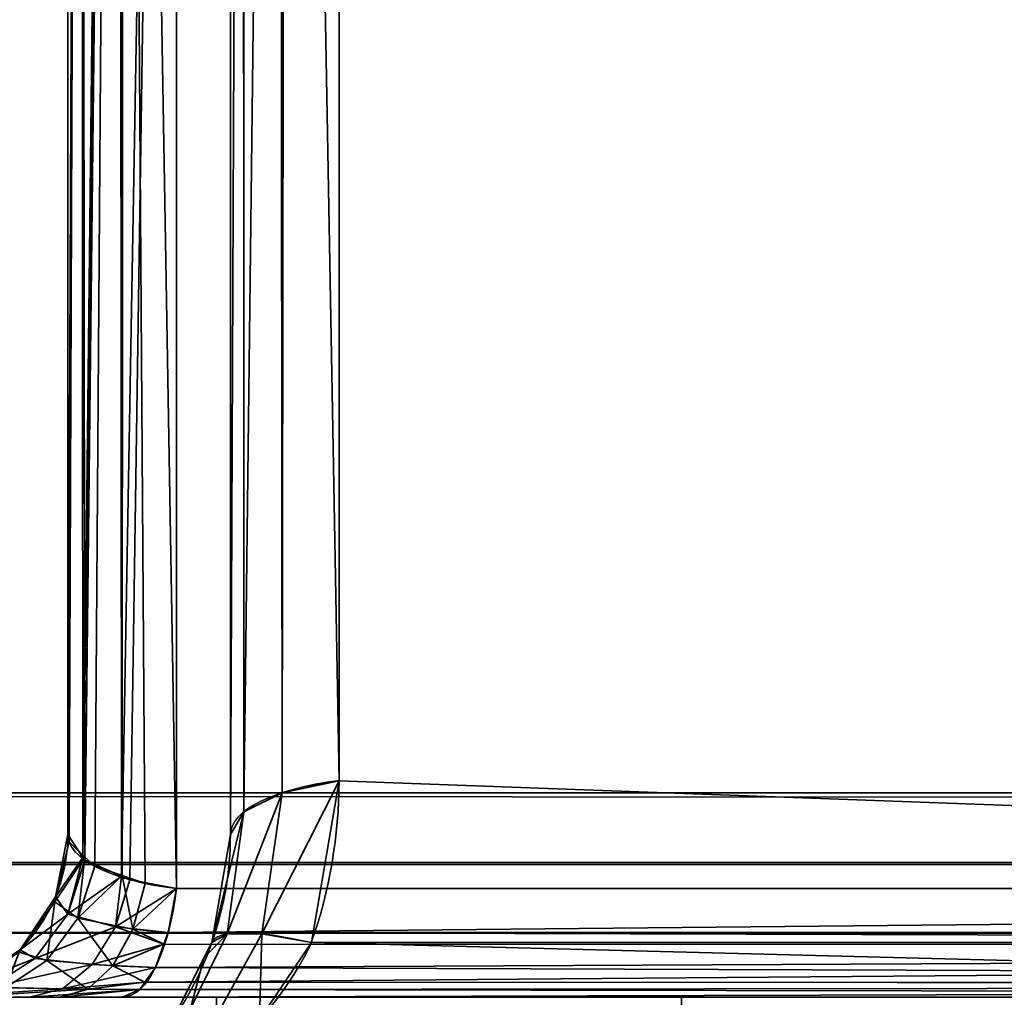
# Model space of a CAD drawing. Header units: millimetres. Extents: x -603 to 3703, y -115 to 193.
# Tile 375 of 656: x 998.15 to 1002.39, y -30.8 to -26.59. Entities that reach past the tile are written whole.
import ezdxf

# ---------------------------------------------------------------- set-up
doc = ezdxf.new("R2010")
doc.units = ezdxf.units.MM
doc.layers.add('152', color=7, linetype='Continuous', true_color=0xffffff)

# ---------------------------------------------------------------- blocks, each defined once
blk = doc.blocks.new('UG_SURFACE_051')
at = {"layer": '152', "color": 252, "linetype": 'Continuous', "lineweight": 35}
for points in [[(1008.8675, -6.8266, 1162.3571), (998.8266, -16.8675, 1162.3571), (998.8266, -30.3324, 1167.4194), (1018.2525, -30.3324, 1174.7231)], [(1018.2525, -30.3324, 1001.7768), (998.8266, -30.3324, 1009.0805), (998.8266, -16.8675, 1014.143), (1008.8675, -6.8266, 1014.143)], [(1018.4848, -30.5648, 1174.105), (999.5266, -29.8676, 1166.7151), (999.5266, -17.1575, 1161.9364), (1009.1574, -7.5266, 1161.9364)], [(998.8266, -16.8675, 1162.3571), (998.5995, -16.9158, 1162.2286), (998.5902, -30.278, 1167.2341)], [(998.5902, -30.278, 1167.2341), (998.6266, -30.2937, 1167.2877), (998.8266, -16.8675, 1162.3571)], [(998.5995, -16.9158, 1014.2715), (998.8266, -16.8675, 1014.143), (998.8266, -30.3324, 1009.0805)], [(998.6266, -30.2937, 1167.2877), (998.8266, -30.3324, 1167.4194), (998.8266, -16.8675, 1162.3571)], [(998.5697, -16.9258, 1162.2021), (998.4172, -17.0015, 1162.0007), (998.4244, -30.1977, 1166.9601)], [(998.4333, -30.1962, 1009.545), (998.4172, -17.0015, 1014.4994), (998.5697, -16.9258, 1014.2978)], [(998.5822, -16.9195, 1162.2188), (998.5697, -16.9258, 1162.2021), (998.4244, -30.1977, 1166.9601)], [(998.4244, -30.1977, 1166.9601), (998.4324, -30.2098, 1167.0015), (998.5822, -16.9195, 1162.2188)], [(998.4324, -30.2098, 1167.0015), (998.5902, -30.278, 1167.2341), (998.5822, -16.9195, 1162.2188)], [(998.5697, -16.9258, 1014.2978), (998.475, -30.2358, 1009.41), (998.4333, -30.1962, 1009.545)], [(998.5697, -16.9258, 1014.2978), (998.5937, -30.2762, 1009.2721), (998.475, -30.2358, 1009.41)], [(998.5697, -16.9258, 1014.2978), (998.5822, -16.9195, 1014.2813), (998.5937, -30.2762, 1009.2721)], [(998.5995, -16.9158, 1162.2286), (998.5822, -16.9195, 1162.2188), (998.5902, -30.278, 1167.2341)], [(998.5937, -30.2762, 1009.2721), (998.5822, -16.9195, 1014.2813), (998.5995, -16.9158, 1014.2715)], [(998.5995, -16.9158, 1014.2715), (998.6927, -30.3099, 1009.1571), (998.5937, -30.2762, 1009.2721)], [(998.5995, -16.9158, 1014.2715), (998.8266, -30.3324, 1009.0805), (998.6927, -30.3099, 1009.1571)], [(998.4172, -17.0015, 1162.0007), (998.4142, -17.0066, 1161.9871), (998.359, -30.1, 1166.6267)], [(998.359, -30.1, 1166.6267), (998.4244, -30.1977, 1166.9601), (998.4172, -17.0015, 1162.0007)], [(998.4142, -17.0066, 1161.9871), (998.359, -17.0999, 1161.739), (998.359, -30.1, 1166.6267)], [(998.4142, -17.0066, 1014.5129), (998.3645, -30.1308, 1009.7681), (998.359, -30.1, 1009.8733)], [(998.359, -30.1, 1009.8733), (998.359, -17.0999, 1014.761), (998.4142, -17.0066, 1014.5129)], [(998.4142, -17.0066, 1014.5129), (998.4333, -30.1962, 1009.545), (998.3645, -30.1308, 1009.7681)], [(998.4142, -17.0066, 1014.5129), (998.4172, -17.0015, 1014.4994), (998.4333, -30.1962, 1009.545)], [(998.359, -30.1, 1009.8733), (998.359, -30.1, 1166.6267), (998.359, -17.0999, 1161.739), (998.359, -17.0999, 1014.761)], [(999.2822, -29.9196, 1009.9231), (999.5266, -29.8676, 1009.7848), (999.5266, -17.1575, 1014.5636), (999.2995, -17.2058, 1014.6921)], [(999.2995, -17.2058, 1161.8079), (999.5266, -17.1575, 1161.9364), (999.5266, -29.8676, 1166.7151)], [(999.5266, -17.1575, 1014.5636), (999.5266, -29.8676, 1009.7848), (1018.4848, -30.5648, 1002.3949), (1022.5648, -26.4849, 1002.3949)], [(999.1172, -30.0016, 1010.1413), (999.2822, -29.9196, 1009.9231), (999.2822, -17.2095, 1014.7018), (999.2697, -17.2157, 1014.7185)], [(999.2697, -17.2157, 1014.7185), (999.1172, -17.2915, 1014.92), (999.1172, -30.0016, 1010.1413)], [(999.2822, -29.9196, 1166.5769), (999.1172, -30.0016, 1166.3587), (999.1172, -17.2915, 1161.5801), (999.2697, -17.2157, 1161.7815)], [(999.2697, -17.2157, 1161.7815), (999.2822, -17.2095, 1161.7981), (999.2822, -29.9196, 1166.5769)], [(999.2995, -17.2058, 1014.6921), (999.2822, -17.2095, 1014.7018), (999.2822, -29.9196, 1009.9231)], [(999.5266, -29.8676, 1166.7151), (999.2822, -29.9196, 1166.5769), (999.2822, -17.2095, 1161.7981), (999.2995, -17.2058, 1161.8079)], [(999.059, -30.1, 1010.4029), (999.1172, -30.0016, 1010.1413), (999.1172, -17.2915, 1014.92), (999.1142, -17.2966, 1014.9336)], [(999.1142, -17.2966, 1014.9336), (999.059, -17.3898, 1015.1817), (999.059, -30.1, 1010.4029)], [(999.1172, -30.0016, 1166.3587), (999.059, -30.1, 1166.097), (999.059, -17.3898, 1161.3184), (999.1142, -17.2966, 1161.5665)], [(999.1142, -17.2966, 1161.5665), (999.1172, -17.2915, 1161.5801), (999.1172, -30.0016, 1166.3587)], [(999.059, -17.3898, 1161.3184), (999.059, -30.1, 1166.097), (999.059, -30.1, 1010.4029), (999.059, -17.3898, 1015.1817)], [(999.5266, -29.8676, 1166.7151), (999.4075, -30.5648, 1166.9325), (999.195, -30.5266, 1166.7823)], [(999.195, -30.5266, 1166.7823), (999.2822, -29.9196, 1166.5769), (999.5266, -29.8676, 1166.7151)], [(999.5266, -29.8676, 1009.7848), (999.2822, -29.9196, 1009.9231), (999.195, -30.5266, 1009.7177)], [(999.195, -30.5266, 1009.7177), (999.4075, -30.5648, 1009.5675), (999.5266, -29.8676, 1009.7848)], [(1018.4848, -30.5648, 1174.105), (999.4075, -30.5648, 1166.9325), (999.5266, -29.8676, 1166.7151)], [(999.5266, -29.8676, 1009.7848), (999.4075, -30.5648, 1009.5675), (1018.4848, -30.5648, 1002.3949)], [(999.2822, -29.9196, 1166.5769), (999.195, -30.5266, 1166.7823), (999.0454, -30.5266, 1166.5661)], [(999.0454, -30.5266, 1166.5661), (999.1172, -30.0016, 1166.3587), (999.2822, -29.9196, 1166.5769)], [(999.2822, -29.9196, 1009.9231), (999.1172, -30.0016, 1010.1413), (999.0454, -30.5266, 1009.9338)], [(999.0454, -30.5266, 1009.9338), (999.195, -30.5266, 1009.7177), (999.2822, -29.9196, 1009.9231)], [(999.1172, -30.0016, 1166.3587), (999.0454, -30.5266, 1166.5661), (998.9796, -30.5648, 1166.3144)], [(998.9796, -30.5648, 1166.3144), (999.059, -30.1, 1166.097), (999.1172, -30.0016, 1166.3587)], [(999.1172, -30.0016, 1010.1413), (999.059, -30.1, 1010.4029), (998.9796, -30.5648, 1010.1856)], [(998.9796, -30.5648, 1010.1856), (999.0454, -30.5266, 1009.9338), (999.1172, -30.0016, 1010.1413)], [(998.4244, -30.1977, 1166.9601), (998.359, -30.1, 1166.6267), (998.3057, -30.3679, 1166.6267)], [(998.3057, -30.3679, 1009.8733), (998.3057, -30.3679, 1166.6267), (998.359, -30.1, 1166.6267), (998.359, -30.1, 1009.8733)], [(998.3057, -30.3679, 1009.8733), (998.359, -30.1, 1009.8733), (998.3645, -30.1308, 1009.7681)], [(998.9796, -30.5648, 1010.1856), (999.059, -30.1, 1166.097), (998.9796, -30.5648, 1166.3144)], [(998.9796, -30.5648, 1010.1856), (999.059, -30.1, 1010.4029), (999.059, -30.1, 1166.097)], [(998.3031, -30.3891, 1009.7609), (998.3645, -30.1308, 1009.7681), (998.4333, -30.1962, 1009.545)], [(998.3645, -30.1308, 1009.7681), (998.3031, -30.3891, 1009.7609), (998.3057, -30.3679, 1009.8733)], [(998.4018, -30.4594, 1009.3647), (998.3031, -30.3891, 1009.7609), (998.4333, -30.1962, 1009.545)], [(998.3057, -30.3679, 1166.6267), (998.3593, -30.4423, 1167.0356), (998.4244, -30.1977, 1166.9601)], [(998.3593, -30.4423, 1167.0356), (998.4324, -30.2098, 1167.0015), (998.4244, -30.1977, 1166.9601)], [(998.5902, -30.278, 1167.2341), (998.4324, -30.2098, 1167.0015), (998.3593, -30.4423, 1167.0356)], [(998.4333, -30.1962, 1009.545), (998.475, -30.2358, 1009.41), (998.4018, -30.4594, 1009.3647)], [(998.4018, -30.4594, 1009.3647), (998.475, -30.2358, 1009.41), (998.5937, -30.2762, 1009.2721)], [(998.3593, -30.4423, 1167.0356), (998.5648, -30.497, 1167.3613), (998.5902, -30.278, 1167.2341)], [(998.6387, -30.5074, 1009.0747), (998.4018, -30.4594, 1009.3647), (998.5937, -30.2762, 1009.2721)], [(998.5648, -30.497, 1167.3613), (998.6266, -30.2937, 1167.2877), (998.5902, -30.278, 1167.2341)], [(998.8266, -30.3324, 1167.4194), (998.6266, -30.2937, 1167.2877), (998.5648, -30.497, 1167.3613)], [(998.5937, -30.2762, 1009.2721), (998.6927, -30.3099, 1009.1571), (998.6387, -30.5074, 1009.0747)], [(998.5648, -30.497, 1167.3613), (998.7909, -30.5217, 1167.5146), (998.8266, -30.3324, 1167.4194)], [(998.6387, -30.5074, 1009.0747), (998.6927, -30.3099, 1009.1571), (998.8266, -30.3324, 1009.0805)], [(998.8266, -30.3324, 1009.0805), (998.7909, -30.5217, 1008.9854), (998.6387, -30.5074, 1009.0747)], [(1018.2525, -30.3324, 1174.7231), (998.8266, -30.3324, 1167.4194), (998.7909, -30.5217, 1167.5146)], [(998.7909, -30.5217, 1167.5146), (1018.2004, -30.5765, 1174.8617), (1018.2525, -30.3324, 1174.7231)], [(1018.2525, -30.3324, 1001.7768), (1018.2004, -30.5765, 1001.6383), (998.7909, -30.5217, 1008.9854)], [(998.7909, -30.5217, 1008.9854), (998.8266, -30.3324, 1009.0805), (1018.2525, -30.3324, 1001.7768)], [(998.3593, -30.4423, 1167.0356), (998.3057, -30.3679, 1166.6267), (998.1539, -30.595, 1166.6267)], [(998.1539, -30.595, 1009.8733), (998.1539, -30.595, 1166.6267), (998.3057, -30.3679, 1166.6267), (998.3057, -30.3679, 1009.8733)], [(998.1539, -30.595, 1009.8733), (998.3057, -30.3679, 1009.8733), (998.3031, -30.3891, 1009.7609)], [(998.2688, -30.6409, 1009.2825), (998.1506, -30.6058, 1009.7429), (998.3031, -30.3891, 1009.7609)], [(998.3031, -30.3891, 1009.7609), (998.1506, -30.6058, 1009.7429), (998.1539, -30.595, 1009.8733)], [(998.3031, -30.3891, 1009.7609), (998.4018, -30.4594, 1009.3647), (998.2688, -30.6409, 1009.2825)], [(998.1539, -30.595, 1166.6267), (998.2178, -30.6324, 1167.1015), (998.3593, -30.4423, 1167.0356)], [(998.5648, -30.497, 1167.3613), (998.3593, -30.4423, 1167.0356), (998.2178, -30.6324, 1167.1015)], [(998.5536, -30.6643, 1008.945), (998.2688, -30.6409, 1009.2825), (998.4018, -30.4594, 1009.3647)], [(998.4018, -30.4594, 1009.3647), (998.6387, -30.5074, 1009.0747), (998.5536, -30.6643, 1008.945)], [(998.2178, -30.6324, 1167.1015), (998.4648, -30.6593, 1167.4805), (998.5648, -30.497, 1167.3613)], [(998.5648, -30.497, 1167.3613), (998.4648, -30.6593, 1167.4805), (998.7728, -30.5714, 1167.5626)], [(998.7728, -30.5714, 1008.9375), (998.5536, -30.6643, 1008.945), (998.6387, -30.5074, 1009.0747)], [(998.7728, -30.5714, 1167.5626), (998.7909, -30.5217, 1167.5146), (998.5648, -30.497, 1167.3613)], [(998.6387, -30.5074, 1009.0747), (998.7909, -30.5217, 1008.9854), (998.7728, -30.5714, 1008.9375)], [(998.7909, -30.5217, 1167.5146), (998.7728, -30.5714, 1167.5626), (1018.2004, -30.5765, 1174.8617)], [(1018.2004, -30.5765, 1001.6383), (998.7728, -30.5714, 1008.9375), (998.7909, -30.5217, 1008.9854)], [(998.9452, -30.6322, 1166.35), (999.0454, -30.5266, 1166.5661), (998.888, -30.8485, 1166.6973)], [(999.0169, -30.8485, 1166.8835), (998.888, -30.8485, 1166.6973), (999.0454, -30.5266, 1166.5661), (999.195, -30.5266, 1166.7823)], [(998.888, -30.8485, 1009.8028), (999.0454, -30.5266, 1009.9338), (998.9452, -30.6322, 1010.15)], [(998.888, -30.8485, 1009.8028), (999.0169, -30.8485, 1009.6165), (999.195, -30.5266, 1009.7177), (999.0454, -30.5266, 1009.9338)], [(998.9452, -30.6322, 1166.35), (998.9796, -30.5648, 1166.3144), (999.0454, -30.5266, 1166.5661)], [(999.0454, -30.5266, 1009.9338), (998.9796, -30.5648, 1010.1856), (998.9452, -30.6322, 1010.15)], [(999.1848, -30.895, 1167.0284), (999.0169, -30.8485, 1166.8835), (999.195, -30.5266, 1166.7823)], [(999.195, -30.5266, 1009.7177), (999.0169, -30.8485, 1009.6165), (999.1848, -30.895, 1009.4715)], [(999.195, -30.5266, 1166.7823), (999.4075, -30.5648, 1166.9325), (999.1848, -30.895, 1167.0284)], [(999.1848, -30.895, 1009.4715), (999.4075, -30.5648, 1009.5675), (999.195, -30.5266, 1009.7177)], [(998.2178, -30.6324, 1167.1015), (998.1539, -30.595, 1166.6267), (997.9268, -30.7467, 1166.6267)], [(997.9268, -30.7467, 1009.8733), (997.9268, -30.7467, 1166.6267), (998.1539, -30.595, 1166.6267), (998.1539, -30.595, 1009.8733)], [(997.9268, -30.7467, 1009.8733), (998.1539, -30.595, 1009.8733), (998.1506, -30.6058, 1009.7429)], [(998.4648, -30.6593, 1167.4805), (998.7366, -30.6713, 1167.6589), (998.7728, -30.5714, 1167.5626)], [(998.7728, -30.5714, 1008.9375), (998.7366, -30.6713, 1008.8412), (998.5536, -30.6643, 1008.945)], [(1018.2, -30.578, 1001.6375), (998.6914, -30.7352, 1008.721), (998.7366, -30.6713, 1008.8412)], [(1018.2, -30.578, 1001.6375), (1018.1184, -30.7412, 1001.42), (998.6914, -30.7352, 1008.721)], [(1018.2, -30.578, 1174.8625), (998.7728, -30.5714, 1167.5626), (998.7366, -30.6713, 1167.6589)], [(1018.2, -30.578, 1001.6375), (998.7366, -30.6713, 1008.8412), (998.7728, -30.5714, 1008.9375)], [(1018.1184, -30.7412, 1175.0799), (1018.2, -30.578, 1174.8625), (998.7366, -30.6713, 1167.6589)], [(1018.2, -30.578, 1174.8625), (1018.2004, -30.5765, 1174.8617), (998.7728, -30.5714, 1167.5626)], [(998.7728, -30.5714, 1008.9375), (1018.2004, -30.5765, 1001.6383), (1018.2, -30.578, 1001.6375)], [(998.9796, -30.5648, 1166.3144), (998.9452, -30.6322, 1010.15), (998.9796, -30.5648, 1010.1856)], [(998.9796, -30.5648, 1166.3144), (998.9452, -30.6322, 1166.35), (998.9452, -30.6322, 1010.15)], [(1018.3806, -31.0531, 1174.3822), (999.1848, -30.895, 1167.0284), (999.4075, -30.5648, 1166.9325)], [(999.4075, -30.5648, 1009.5675), (999.1848, -30.895, 1009.4715), (1018.3806, -31.0531, 1002.1178)], [(999.4075, -30.5648, 1166.9325), (1018.4848, -30.5648, 1174.105), (1018.3806, -31.0531, 1174.3822)], [(1018.3806, -31.0531, 1002.1178), (1018.4848, -30.5648, 1002.3949), (999.4075, -30.5648, 1009.5675)], [(997.9268, -30.7467, 1166.6267), (998.0254, -30.7568, 1167.1913), (998.2178, -30.6324, 1167.1015)], [(998.4648, -30.6593, 1167.4805), (998.2178, -30.6324, 1167.1015), (998.0254, -30.7568, 1167.1913)], [(998.1506, -30.6058, 1009.7429), (998.2688, -30.6409, 1009.2825), (998.0916, -30.759, 1009.1729)], [(998.888, -30.8485, 1166.6973), (998.8114, -30.895, 1166.4891), (998.9452, -30.6322, 1166.35)], [(998.8114, -30.895, 1010.0108), (998.9452, -30.6322, 1166.35), (998.8114, -30.895, 1166.4891)], [(998.8114, -30.895, 1010.0108), (998.9452, -30.6322, 1010.15), (998.9452, -30.6322, 1166.35)], [(998.9452, -30.6322, 1010.15), (998.8114, -30.895, 1010.0108), (998.888, -30.8485, 1009.8028)], [(998.0254, -30.7568, 1167.1913), (998.3369, -30.7639, 1167.6329), (998.4648, -30.6593, 1167.4805)], [(998.446, -30.7652, 1008.781), (998.0916, -30.759, 1009.1729), (998.2688, -30.6409, 1009.2825)], [(998.2688, -30.6409, 1009.2825), (998.5536, -30.6643, 1008.945), (998.446, -30.7652, 1008.781)], [(998.7366, -30.6713, 1167.6589), (998.4648, -30.6593, 1167.4805), (998.3369, -30.7639, 1167.6329)], [(998.3369, -30.7639, 1167.6329), (998.6914, -30.7352, 1167.779), (998.7366, -30.6713, 1167.6589)], [(998.6914, -30.7352, 1008.721), (998.446, -30.7652, 1008.781), (998.5536, -30.6643, 1008.945)], [(998.5536, -30.6643, 1008.945), (998.7366, -30.6713, 1008.8412), (998.6914, -30.7352, 1008.721)], [(998.7366, -30.6713, 1167.6589), (998.6914, -30.7352, 1167.779), (1018.1184, -30.7412, 1175.0799)], [(998.3369, -30.7639, 1167.6329), (998.0254, -30.7568, 1167.1913), (997.8059, -30.8, 1167.2937)], [(997.8059, -30.8, 1167.2937), (998.1942, -30.8, 1167.8029), (998.3369, -30.7639, 1167.6329)], [(997.8909, -30.8, 1009.0487), (998.0916, -30.759, 1009.1729), (998.446, -30.7652, 1008.781)], [(998.446, -30.7652, 1008.781), (998.3264, -30.8, 1008.5987), (997.8909, -30.8, 1009.0487)], [(998.6689, -30.767, 1167.8388), (998.3369, -30.7639, 1167.6329), (998.1942, -30.8, 1167.8029)], [(998.3264, -30.8, 1008.5987), (998.446, -30.7652, 1008.781), (998.6689, -30.767, 1008.6612)], [(998.3369, -30.7639, 1167.6329), (998.6689, -30.767, 1167.8388), (998.6914, -30.7352, 1167.779)], [(998.6914, -30.7352, 1008.721), (998.6689, -30.767, 1008.6612), (998.446, -30.7652, 1008.781)], [(1018.1173, -30.7431, 1001.4175), (998.5942, -30.8, 1008.4624), (998.6689, -30.767, 1008.6612)], [(1018.1173, -30.7431, 1001.4175), (1018.0202, -30.8, 1001.1588), (998.5942, -30.8, 1008.4624)], [(1018.1173, -30.7431, 1175.0826), (998.6914, -30.7352, 1167.779), (998.6689, -30.767, 1167.8388)], [(1018.1173, -30.7431, 1001.4175), (998.6689, -30.767, 1008.6612), (998.6914, -30.7352, 1008.721)], [(1018.0202, -30.8, 1175.3412), (1018.1173, -30.7431, 1175.0826), (998.6689, -30.767, 1167.8388)], [(1018.1173, -30.7431, 1175.0826), (1018.1184, -30.7412, 1175.0799), (998.6914, -30.7352, 1167.779)], [(998.6914, -30.7352, 1008.721), (1018.1184, -30.7412, 1001.42), (1018.1173, -30.7431, 1001.4175)], [(997.6, -30.8, 1168.25), (999, -30.8, 1168.25), (998.5942, -30.8, 1168.0375)], [(997.6, -30.8, 983.25), (998.3264, -30.8, 1008.5987), (998.5942, -30.8, 1008.4624)], [(998.5942, -30.8, 1168.0375), (998.1942, -30.8, 1167.8029), (997.6, -30.8, 1168.25)], [(997.6, -30.8, 983.25), (997.8909, -30.8, 1009.0487), (998.3264, -30.8, 1008.5987)], [(998.1942, -30.8, 1167.8029), (997.8059, -30.8, 1167.2937), (997.6, -30.8, 1168.25)], [(998.5942, -30.8, 1008.4624), (1018.0202, -30.8, 1001.1588), (1018.0202, -30.8, 983.25), (997.6, -30.8, 983.25)], [(997.6, -31.5, 1168.25), (999, -31.5, 1168.25), (999, -30.8, 1168.25), (997.6, -30.8, 1168.25)], [(1018.0202, -31.5, 983.25), (997.6, -31.5, 983.25), (997.6, -30.8, 983.25), (1018.0202, -30.8, 983.25)], [(998.1942, -30.8, 1167.8029), (998.5942, -30.8, 1168.0375), (998.6689, -30.767, 1167.8388)], [(998.6689, -30.767, 1008.6612), (998.5942, -30.8, 1008.4624), (998.3264, -30.8, 1008.5987)], [(998.6689, -30.767, 1167.8388), (998.5942, -30.8, 1168.0375), (1018.0202, -30.8, 1175.3412)], [(1018.0202, -30.8, 1175.3412), (998.5942, -30.8, 1168.0375), (999, -30.8, 1168.25)], [(999, -30.8, 1168.25), (1018.0202, -30.8, 1193.2499), (1018.0202, -30.8, 1175.3412)], [(999, -30.8, 1168.25), (1001, -30.8, 1193.2499), (1018.0202, -30.8, 1193.2499)], [(999, -30.8, 1168.25), (999, -30.8, 1180.6225), (1001, -30.8, 1193.2499)], [(999, -31.5, 1180.6225), (999, -30.8, 1180.6225), (999, -30.8, 1168.25), (999, -31.5, 1168.25)], [(999, -30.8, 1180.6225), (999, -31.5, 1180.6225), (1001, -31.5, 1193.2499), (1001, -30.8, 1193.2499)], [(1018.0202, -30.8, 1193.2499), (1001, -30.8, 1193.2499), (1001, -31.5, 1193.2499), (1018.0202, -31.5, 1193.2499)]]:
    blk.add_3dface(points, dxfattribs=at)
blk = doc.blocks.new('UG_SURFACE_052')
at = {"layer": '152', "color": 252, "linetype": 'Continuous', "lineweight": 35}
for points in [[(1008.8675, -6.8266, 1652.357), (998.8266, -16.8675, 1652.357), (998.8266, -30.3324, 1657.4194), (1018.2525, -30.3324, 1664.7232)], [(1018.2525, -30.3324, 1491.7768), (998.8266, -30.3324, 1499.0805), (998.8266, -16.8675, 1504.143), (1008.8675, -6.8266, 1504.143)], [(1018.4848, -30.5648, 1664.1051), (999.5266, -29.8676, 1656.7152), (999.5266, -17.1575, 1651.9364), (1009.1574, -7.5266, 1651.9364)], [(998.8266, -16.8675, 1652.357), (998.5995, -16.9158, 1652.2285), (998.5902, -30.278, 1657.2341)], [(998.5902, -30.278, 1657.2341), (998.6266, -30.2937, 1657.2876), (998.8266, -16.8675, 1652.357)], [(998.5995, -16.9158, 1504.2715), (998.8266, -16.8675, 1504.143), (998.8266, -30.3324, 1499.0805)], [(998.6266, -30.2937, 1657.2876), (998.8266, -30.3324, 1657.4194), (998.8266, -16.8675, 1652.357)], [(998.5697, -16.9258, 1652.2021), (998.4172, -17.0015, 1652.0007), (998.4244, -30.1977, 1656.9601)], [(998.4333, -30.1962, 1499.545), (998.4172, -17.0015, 1504.4993), (998.5697, -16.9258, 1504.2979)], [(998.5822, -16.9195, 1652.2187), (998.5697, -16.9258, 1652.2021), (998.4244, -30.1977, 1656.9601)], [(998.4244, -30.1977, 1656.9601), (998.4324, -30.2098, 1657.0015), (998.5822, -16.9195, 1652.2187)], [(998.4324, -30.2098, 1657.0015), (998.5902, -30.278, 1657.2341), (998.5822, -16.9195, 1652.2187)], [(998.5697, -16.9258, 1504.2979), (998.475, -30.2358, 1499.4099), (998.4333, -30.1962, 1499.545)], [(998.5697, -16.9258, 1504.2979), (998.5937, -30.2762, 1499.2721), (998.475, -30.2358, 1499.4099)], [(998.5697, -16.9258, 1504.2979), (998.5822, -16.9195, 1504.2813), (998.5937, -30.2762, 1499.2721)], [(998.5995, -16.9158, 1652.2285), (998.5822, -16.9195, 1652.2187), (998.5902, -30.278, 1657.2341)], [(998.5937, -30.2762, 1499.2721), (998.5822, -16.9195, 1504.2813), (998.5995, -16.9158, 1504.2715)], [(998.5995, -16.9158, 1504.2715), (998.6927, -30.3099, 1499.1571), (998.5937, -30.2762, 1499.2721)], [(998.5995, -16.9158, 1504.2715), (998.8266, -30.3324, 1499.0805), (998.6927, -30.3099, 1499.1571)], [(998.4172, -17.0015, 1652.0007), (998.4142, -17.0066, 1651.9871), (998.359, -30.1, 1656.6267)], [(998.359, -30.1, 1656.6267), (998.4244, -30.1977, 1656.9601), (998.4172, -17.0015, 1652.0007)], [(998.4142, -17.0066, 1651.9871), (998.359, -17.0999, 1651.739), (998.359, -30.1, 1656.6267)], [(998.4142, -17.0066, 1504.5129), (998.3645, -30.1308, 1499.7681), (998.359, -30.1, 1499.8733)], [(998.359, -30.1, 1499.8733), (998.359, -17.0999, 1504.761), (998.4142, -17.0066, 1504.5129)], [(998.4142, -17.0066, 1504.5129), (998.4333, -30.1962, 1499.545), (998.3645, -30.1308, 1499.7681)], [(998.4142, -17.0066, 1504.5129), (998.4172, -17.0015, 1504.4993), (998.4333, -30.1962, 1499.545)], [(998.359, -30.1, 1499.8733), (998.359, -30.1, 1656.6267), (998.359, -17.0999, 1651.739), (998.359, -17.0999, 1504.761)], [(999.2822, -29.9196, 1499.9231), (999.5266, -29.8676, 1499.7848), (999.5266, -17.1575, 1504.5636), (999.2995, -17.2058, 1504.6921)], [(999.2995, -17.2058, 1651.8079), (999.5266, -17.1575, 1651.9364), (999.5266, -29.8676, 1656.7152)], [(999.5266, -17.1575, 1504.5636), (999.5266, -29.8676, 1499.7848), (1018.4848, -30.5648, 1492.3949), (1022.5648, -26.4849, 1492.3949)], [(999.1172, -30.0016, 1500.1413), (999.2822, -29.9196, 1499.9231), (999.2822, -17.2095, 1504.7019), (999.2697, -17.2157, 1504.7185)], [(999.2697, -17.2157, 1504.7185), (999.1172, -17.2915, 1504.92), (999.1172, -30.0016, 1500.1413)], [(999.2822, -29.9196, 1656.5769), (999.1172, -30.0016, 1656.3587), (999.1172, -17.2915, 1651.58), (999.2697, -17.2157, 1651.7816)], [(999.2697, -17.2157, 1651.7816), (999.2822, -17.2095, 1651.7981), (999.2822, -29.9196, 1656.5769)], [(999.2995, -17.2058, 1504.6921), (999.2822, -17.2095, 1504.7019), (999.2822, -29.9196, 1499.9231)], [(999.5266, -29.8676, 1656.7152), (999.2822, -29.9196, 1656.5769), (999.2822, -17.2095, 1651.7981), (999.2995, -17.2058, 1651.8079)], [(999.059, -30.1, 1500.4029), (999.1172, -30.0016, 1500.1413), (999.1172, -17.2915, 1504.92), (999.1142, -17.2966, 1504.9336)], [(999.1142, -17.2966, 1504.9336), (999.059, -17.3898, 1505.1817), (999.059, -30.1, 1500.4029)], [(999.1172, -30.0016, 1656.3587), (999.059, -30.1, 1656.0971), (999.059, -17.3898, 1651.3183), (999.1142, -17.2966, 1651.5665)], [(999.1142, -17.2966, 1651.5665), (999.1172, -17.2915, 1651.58), (999.1172, -30.0016, 1656.3587)], [(999.059, -17.3898, 1651.3183), (999.059, -30.1, 1656.0971), (999.059, -30.1, 1500.4029), (999.059, -17.3898, 1505.1817)], [(999.5266, -29.8676, 1656.7152), (999.4075, -30.5648, 1656.9325), (999.195, -30.5266, 1656.7823)], [(999.195, -30.5266, 1656.7823), (999.2822, -29.9196, 1656.5769), (999.5266, -29.8676, 1656.7152)], [(999.5266, -29.8676, 1499.7848), (999.2822, -29.9196, 1499.9231), (999.195, -30.5266, 1499.7177)], [(999.195, -30.5266, 1499.7177), (999.4075, -30.5648, 1499.5675), (999.5266, -29.8676, 1499.7848)], [(1018.4848, -30.5648, 1664.1051), (999.4075, -30.5648, 1656.9325), (999.5266, -29.8676, 1656.7152)], [(999.5266, -29.8676, 1499.7848), (999.4075, -30.5648, 1499.5675), (1018.4848, -30.5648, 1492.3949)], [(999.2822, -29.9196, 1656.5769), (999.195, -30.5266, 1656.7823), (999.0454, -30.5266, 1656.5661)], [(999.0454, -30.5266, 1656.5661), (999.1172, -30.0016, 1656.3587), (999.2822, -29.9196, 1656.5769)], [(999.2822, -29.9196, 1499.9231), (999.1172, -30.0016, 1500.1413), (999.0454, -30.5266, 1499.9338)], [(999.0454, -30.5266, 1499.9338), (999.195, -30.5266, 1499.7177), (999.2822, -29.9196, 1499.9231)], [(999.1172, -30.0016, 1656.3587), (999.0454, -30.5266, 1656.5661), (998.9796, -30.5648, 1656.3144)], [(998.9796, -30.5648, 1656.3144), (999.059, -30.1, 1656.0971), (999.1172, -30.0016, 1656.3587)], [(999.1172, -30.0016, 1500.1413), (999.059, -30.1, 1500.4029), (998.9796, -30.5648, 1500.1856)], [(998.9796, -30.5648, 1500.1856), (999.0454, -30.5266, 1499.9338), (999.1172, -30.0016, 1500.1413)], [(998.4244, -30.1977, 1656.9601), (998.359, -30.1, 1656.6267), (998.3057, -30.3679, 1656.6267)], [(998.3057, -30.3679, 1499.8733), (998.3057, -30.3679, 1656.6267), (998.359, -30.1, 1656.6267), (998.359, -30.1, 1499.8733)], [(998.3057, -30.3679, 1499.8733), (998.359, -30.1, 1499.8733), (998.3645, -30.1308, 1499.7681)], [(998.9796, -30.5648, 1500.1856), (999.059, -30.1, 1656.0971), (998.9796, -30.5648, 1656.3144)], [(998.9796, -30.5648, 1500.1856), (999.059, -30.1, 1500.4029), (999.059, -30.1, 1656.0971)], [(998.3031, -30.3891, 1499.7609), (998.3645, -30.1308, 1499.7681), (998.4333, -30.1962, 1499.545)], [(998.3645, -30.1308, 1499.7681), (998.3031, -30.3891, 1499.7609), (998.3057, -30.3679, 1499.8733)], [(998.4018, -30.4594, 1499.3647), (998.3031, -30.3891, 1499.7609), (998.4333, -30.1962, 1499.545)], [(998.3057, -30.3679, 1656.6267), (998.3593, -30.4423, 1657.0356), (998.4244, -30.1977, 1656.9601)], [(998.3593, -30.4423, 1657.0356), (998.4324, -30.2098, 1657.0015), (998.4244, -30.1977, 1656.9601)], [(998.5902, -30.278, 1657.2341), (998.4324, -30.2098, 1657.0015), (998.3593, -30.4423, 1657.0356)], [(998.4333, -30.1962, 1499.545), (998.475, -30.2358, 1499.4099), (998.4018, -30.4594, 1499.3647)], [(998.4018, -30.4594, 1499.3647), (998.475, -30.2358, 1499.4099), (998.5937, -30.2762, 1499.2721)], [(998.3593, -30.4423, 1657.0356), (998.5648, -30.497, 1657.3613), (998.5902, -30.278, 1657.2341)], [(998.6387, -30.5074, 1499.0747), (998.4018, -30.4594, 1499.3647), (998.5937, -30.2762, 1499.2721)], [(998.5648, -30.497, 1657.3613), (998.6266, -30.2937, 1657.2876), (998.5902, -30.278, 1657.2341)], [(998.8266, -30.3324, 1657.4194), (998.6266, -30.2937, 1657.2876), (998.5648, -30.497, 1657.3613)], [(998.5937, -30.2762, 1499.2721), (998.6927, -30.3099, 1499.1571), (998.6387, -30.5074, 1499.0747)], [(998.5648, -30.497, 1657.3613), (998.7909, -30.5217, 1657.5146), (998.8266, -30.3324, 1657.4194)], [(998.6387, -30.5074, 1499.0747), (998.6927, -30.3099, 1499.1571), (998.8266, -30.3324, 1499.0805)], [(998.8266, -30.3324, 1499.0805), (998.7909, -30.5217, 1498.9854), (998.6387, -30.5074, 1499.0747)], [(1018.2525, -30.3324, 1664.7232), (998.8266, -30.3324, 1657.4194), (998.7909, -30.5217, 1657.5146)], [(998.7909, -30.5217, 1657.5146), (1018.2004, -30.5765, 1664.8617), (1018.2525, -30.3324, 1664.7232)], [(1018.2525, -30.3324, 1491.7768), (1018.2004, -30.5765, 1491.6383), (998.7909, -30.5217, 1498.9854)], [(998.7909, -30.5217, 1498.9854), (998.8266, -30.3324, 1499.0805), (1018.2525, -30.3324, 1491.7768)], [(998.3593, -30.4423, 1657.0356), (998.3057, -30.3679, 1656.6267), (998.1539, -30.595, 1656.6267)], [(998.1539, -30.595, 1499.8733), (998.1539, -30.595, 1656.6267), (998.3057, -30.3679, 1656.6267), (998.3057, -30.3679, 1499.8733)], [(998.1539, -30.595, 1499.8733), (998.3057, -30.3679, 1499.8733), (998.3031, -30.3891, 1499.7609)], [(998.2688, -30.6409, 1499.2825), (998.1506, -30.6058, 1499.7429), (998.3031, -30.3891, 1499.7609)], [(998.3031, -30.3891, 1499.7609), (998.1506, -30.6058, 1499.7429), (998.1539, -30.595, 1499.8733)], [(998.3031, -30.3891, 1499.7609), (998.4018, -30.4594, 1499.3647), (998.2688, -30.6409, 1499.2825)], [(998.1539, -30.595, 1656.6267), (998.2178, -30.6324, 1657.1015), (998.3593, -30.4423, 1657.0356)], [(998.5648, -30.497, 1657.3613), (998.3593, -30.4423, 1657.0356), (998.2178, -30.6324, 1657.1015)], [(998.5536, -30.6643, 1498.945), (998.2688, -30.6409, 1499.2825), (998.4018, -30.4594, 1499.3647)], [(998.4018, -30.4594, 1499.3647), (998.6387, -30.5074, 1499.0747), (998.5536, -30.6643, 1498.945)], [(998.2178, -30.6324, 1657.1015), (998.4648, -30.6593, 1657.4805), (998.5648, -30.497, 1657.3613)], [(998.5648, -30.497, 1657.3613), (998.4648, -30.6593, 1657.4805), (998.7728, -30.5714, 1657.5626)], [(998.7728, -30.5714, 1498.9374), (998.5536, -30.6643, 1498.945), (998.6387, -30.5074, 1499.0747)], [(998.7728, -30.5714, 1657.5626), (998.7909, -30.5217, 1657.5146), (998.5648, -30.497, 1657.3613)], [(998.6387, -30.5074, 1499.0747), (998.7909, -30.5217, 1498.9854), (998.7728, -30.5714, 1498.9374)], [(998.7909, -30.5217, 1657.5146), (998.7728, -30.5714, 1657.5626), (1018.2004, -30.5765, 1664.8617)], [(1018.2004, -30.5765, 1491.6383), (998.7728, -30.5714, 1498.9374), (998.7909, -30.5217, 1498.9854)], [(998.9452, -30.6322, 1656.35), (999.0454, -30.5266, 1656.5661), (998.888, -30.8485, 1656.6972)], [(999.0169, -30.8485, 1656.8835), (998.888, -30.8485, 1656.6972), (999.0454, -30.5266, 1656.5661), (999.195, -30.5266, 1656.7823)], [(998.888, -30.8485, 1499.8028), (999.0454, -30.5266, 1499.9338), (998.9452, -30.6322, 1500.15)], [(998.888, -30.8485, 1499.8028), (999.0169, -30.8485, 1499.6165), (999.195, -30.5266, 1499.7177), (999.0454, -30.5266, 1499.9338)], [(998.9452, -30.6322, 1656.35), (998.9796, -30.5648, 1656.3144), (999.0454, -30.5266, 1656.5661)], [(999.0454, -30.5266, 1499.9338), (998.9796, -30.5648, 1500.1856), (998.9452, -30.6322, 1500.15)], [(999.1848, -30.895, 1657.0284), (999.0169, -30.8485, 1656.8835), (999.195, -30.5266, 1656.7823)], [(999.195, -30.5266, 1499.7177), (999.0169, -30.8485, 1499.6165), (999.1848, -30.895, 1499.4715)], [(999.195, -30.5266, 1656.7823), (999.4075, -30.5648, 1656.9325), (999.1848, -30.895, 1657.0284)], [(999.1848, -30.895, 1499.4715), (999.4075, -30.5648, 1499.5675), (999.195, -30.5266, 1499.7177)], [(998.2178, -30.6324, 1657.1015), (998.1539, -30.595, 1656.6267), (997.9268, -30.7467, 1656.6267)], [(997.9268, -30.7467, 1499.8733), (997.9268, -30.7467, 1656.6267), (998.1539, -30.595, 1656.6267), (998.1539, -30.595, 1499.8733)], [(997.9268, -30.7467, 1499.8733), (998.1539, -30.595, 1499.8733), (998.1506, -30.6058, 1499.7429)], [(998.4648, -30.6593, 1657.4805), (998.7366, -30.6713, 1657.6589), (998.7728, -30.5714, 1657.5626)], [(998.7728, -30.5714, 1498.9374), (998.7366, -30.6713, 1498.8412), (998.5536, -30.6643, 1498.945)], [(1018.2, -30.578, 1491.6375), (998.6914, -30.7352, 1498.721), (998.7366, -30.6713, 1498.8412)], [(1018.2, -30.578, 1491.6375), (1018.1184, -30.7412, 1491.42), (998.6914, -30.7352, 1498.721)], [(1018.2, -30.578, 1664.8625), (998.7728, -30.5714, 1657.5626), (998.7366, -30.6713, 1657.6589)], [(1018.2, -30.578, 1491.6375), (998.7366, -30.6713, 1498.8412), (998.7728, -30.5714, 1498.9374)], [(1018.1184, -30.7412, 1665.08), (1018.2, -30.578, 1664.8625), (998.7366, -30.6713, 1657.6589)], [(1018.2, -30.578, 1664.8625), (1018.2004, -30.5765, 1664.8617), (998.7728, -30.5714, 1657.5626)], [(998.7728, -30.5714, 1498.9374), (1018.2004, -30.5765, 1491.6383), (1018.2, -30.578, 1491.6375)], [(998.9796, -30.5648, 1656.3144), (998.9452, -30.6322, 1500.15), (998.9796, -30.5648, 1500.1856)], [(998.9796, -30.5648, 1656.3144), (998.9452, -30.6322, 1656.35), (998.9452, -30.6322, 1500.15)], [(1018.3806, -31.0531, 1664.3822), (999.1848, -30.895, 1657.0284), (999.4075, -30.5648, 1656.9325)], [(999.4075, -30.5648, 1499.5675), (999.1848, -30.895, 1499.4715), (1018.3806, -31.0531, 1492.1178)], [(999.4075, -30.5648, 1656.9325), (1018.4848, -30.5648, 1664.1051), (1018.3806, -31.0531, 1664.3822)], [(1018.3806, -31.0531, 1492.1178), (1018.4848, -30.5648, 1492.3949), (999.4075, -30.5648, 1499.5675)], [(997.9268, -30.7467, 1656.6267), (998.0254, -30.7568, 1657.1913), (998.2178, -30.6324, 1657.1015)], [(998.4648, -30.6593, 1657.4805), (998.2178, -30.6324, 1657.1015), (998.0254, -30.7568, 1657.1913)], [(998.1506, -30.6058, 1499.7429), (998.2688, -30.6409, 1499.2825), (998.0916, -30.759, 1499.1729)], [(998.888, -30.8485, 1656.6972), (998.8114, -30.895, 1656.4891), (998.9452, -30.6322, 1656.35)], [(998.8114, -30.895, 1500.0108), (998.9452, -30.6322, 1656.35), (998.8114, -30.895, 1656.4891)], [(998.8114, -30.895, 1500.0108), (998.9452, -30.6322, 1500.15), (998.9452, -30.6322, 1656.35)], [(998.9452, -30.6322, 1500.15), (998.8114, -30.895, 1500.0108), (998.888, -30.8485, 1499.8028)], [(998.0254, -30.7568, 1657.1913), (998.3369, -30.7639, 1657.6329), (998.4648, -30.6593, 1657.4805)], [(998.446, -30.7652, 1498.781), (998.0916, -30.759, 1499.1729), (998.2688, -30.6409, 1499.2825)], [(998.2688, -30.6409, 1499.2825), (998.5536, -30.6643, 1498.945), (998.446, -30.7652, 1498.781)], [(998.7366, -30.6713, 1657.6589), (998.4648, -30.6593, 1657.4805), (998.3369, -30.7639, 1657.6329)], [(998.3369, -30.7639, 1657.6329), (998.6914, -30.7352, 1657.779), (998.7366, -30.6713, 1657.6589)], [(998.6914, -30.7352, 1498.721), (998.446, -30.7652, 1498.781), (998.5536, -30.6643, 1498.945)], [(998.5536, -30.6643, 1498.945), (998.7366, -30.6713, 1498.8412), (998.6914, -30.7352, 1498.721)], [(998.7366, -30.6713, 1657.6589), (998.6914, -30.7352, 1657.779), (1018.1184, -30.7412, 1665.08)], [(998.3369, -30.7639, 1657.6329), (998.0254, -30.7568, 1657.1913), (997.8059, -30.8, 1657.2937)], [(997.8059, -30.8, 1657.2937), (998.1942, -30.8, 1657.8029), (998.3369, -30.7639, 1657.6329)], [(997.8909, -30.8, 1499.0487), (998.0916, -30.759, 1499.1729), (998.446, -30.7652, 1498.781)], [(998.446, -30.7652, 1498.781), (998.3264, -30.8, 1498.5987), (997.8909, -30.8, 1499.0487)], [(998.6689, -30.767, 1657.8388), (998.3369, -30.7639, 1657.6329), (998.1942, -30.8, 1657.8029)], [(998.3264, -30.8, 1498.5987), (998.446, -30.7652, 1498.781), (998.6689, -30.767, 1498.6612)], [(998.3369, -30.7639, 1657.6329), (998.6689, -30.767, 1657.8388), (998.6914, -30.7352, 1657.779)], [(998.6914, -30.7352, 1498.721), (998.6689, -30.767, 1498.6612), (998.446, -30.7652, 1498.781)], [(1018.1173, -30.7431, 1491.4175), (998.5942, -30.8, 1498.4624), (998.6689, -30.767, 1498.6612)], [(1018.1173, -30.7431, 1491.4175), (1018.0202, -30.8, 1491.1588), (998.5942, -30.8, 1498.4624)], [(1018.1173, -30.7431, 1665.0825), (998.6914, -30.7352, 1657.779), (998.6689, -30.767, 1657.8388)], [(1018.1173, -30.7431, 1491.4175), (998.6689, -30.767, 1498.6612), (998.6914, -30.7352, 1498.721)], [(1018.0202, -30.8, 1665.3413), (1018.1173, -30.7431, 1665.0825), (998.6689, -30.767, 1657.8388)], [(1018.1173, -30.7431, 1665.0825), (1018.1184, -30.7412, 1665.08), (998.6914, -30.7352, 1657.779)], [(998.6914, -30.7352, 1498.721), (1018.1184, -30.7412, 1491.42), (1018.1173, -30.7431, 1491.4175)], [(997.6, -30.8, 1658.25), (999, -30.8, 1658.25), (998.5942, -30.8, 1658.0375)], [(997.6, -30.8, 1473.25), (998.3264, -30.8, 1498.5987), (998.5942, -30.8, 1498.4624)], [(998.5942, -30.8, 1658.0375), (998.1942, -30.8, 1657.8029), (997.6, -30.8, 1658.25)], [(997.6, -30.8, 1473.25), (997.8909, -30.8, 1499.0487), (998.3264, -30.8, 1498.5987)], [(998.1942, -30.8, 1657.8029), (997.8059, -30.8, 1657.2937), (997.6, -30.8, 1658.25)], [(998.5942, -30.8, 1498.4624), (1018.0202, -30.8, 1491.1588), (1018.0202, -30.8, 1473.25), (997.6, -30.8, 1473.25)], [(997.6, -31.5, 1658.25), (999, -31.5, 1658.25), (999, -30.8, 1658.25), (997.6, -30.8, 1658.25)], [(1018.0202, -31.5, 1473.25), (997.6, -31.5, 1473.25), (997.6, -30.8, 1473.25), (1018.0202, -30.8, 1473.25)], [(998.1942, -30.8, 1657.8029), (998.5942, -30.8, 1658.0375), (998.6689, -30.767, 1657.8388)], [(998.6689, -30.767, 1498.6612), (998.5942, -30.8, 1498.4624), (998.3264, -30.8, 1498.5987)], [(998.6689, -30.767, 1657.8388), (998.5942, -30.8, 1658.0375), (1018.0202, -30.8, 1665.3413)], [(1018.0202, -30.8, 1665.3413), (998.5942, -30.8, 1658.0375), (999, -30.8, 1658.25)], [(999, -30.8, 1658.25), (1018.0202, -30.8, 1683.25), (1018.0202, -30.8, 1665.3413)], [(999, -30.8, 1658.25), (1001, -30.8, 1683.25), (1018.0202, -30.8, 1683.25)], [(999, -30.8, 1658.25), (999, -30.8, 1670.6225), (1001, -30.8, 1683.25)], [(999, -31.5, 1670.6225), (999, -30.8, 1670.6225), (999, -30.8, 1658.25), (999, -31.5, 1658.25)], [(999, -30.8, 1670.6225), (999, -31.5, 1670.6225), (1001, -31.5, 1683.25), (1001, -30.8, 1683.25)], [(1018.0202, -30.8, 1683.25), (1001, -30.8, 1683.25), (1001, -31.5, 1683.25), (1018.0202, -31.5, 1683.25)]]:
    blk.add_3dface(points, dxfattribs=at)
blk = doc.blocks.new('UG_SURFACE_055')
at = {"layer": '152', "color": 252, "linetype": 'Continuous', "lineweight": 35}
for points in [[(970, -18, 2077.25), (970, -29.92, 2077.25), (2030, -29.92, 2077.25), (2030, -18, 2077.25)], [(971.5, -18, 2075.7501), (2028.5001, -18, 2075.7501), (2028.5001, -29.92, 2075.7501), (971.5, -29.92, 2075.7501)], [(2029.9408, -30.5209, 2077.1909), (970, -29.92, 2077.25), (970.0592, -30.5209, 2077.1909)], [(2029.9408, -30.5209, 2077.1909), (2030, -29.92, 2077.25), (970, -29.92, 2077.25)], [(971.5304, -30.2282, 2075.7196), (971.5, -29.92, 2075.7501), (2028.5001, -29.92, 2075.7501)], [(971.5304, -30.2282, 2075.7196), (2028.5001, -29.92, 2075.7501), (2028.4696, -30.2282, 2075.7196)], [(2028.4696, -30.2282, 2075.7196), (2028.3797, -30.5246, 2075.6297), (971.6203, -30.5246, 2075.6297), (971.5304, -30.2282, 2075.7196)], [(970.0592, -30.5209, 2077.1909), (970.2345, -31.0987, 2077.0156), (2029.7656, -31.0987, 2077.0156), (2029.9408, -30.5209, 2077.1909)], [(2028.0373, -31.0372, 2075.2873), (971.9627, -31.0372, 2075.2873), (971.6203, -30.5246, 2075.6297), (2028.3797, -30.5246, 2075.6297)]]:
    blk.add_3dface(points, dxfattribs=at)

msp = doc.modelspace()

# ---------------------------------------------------------------- linework, layer by layer
at = {"layer": '152', "linetype": 'Continuous', "lineweight": -3}
for p, q in [((998.8266, -16.8675, 1652.357), (998.8266, -30.3324, 1657.4195)), ((998.8266, -16.8675, 1014.143), (998.8266, -30.3324, 1009.0805)), ((998.8266, -16.8675, 1504.143), (998.8266, -30.3324, 1499.0805)), ((998.8266, -16.8675, 1162.357), (998.8266, -30.3324, 1167.4195)), ((998.359, -17.0999, 1651.739), (998.359, -30.1, 1656.6267)), ((998.359, -17.0999, 1014.761), (998.359, -30.1, 1009.8733)), ((998.359, -17.0999, 1504.761), (998.359, -30.1, 1499.8733)), ((998.359, -17.0999, 1161.739), (998.359, -30.1, 1166.6267)), ((999.5266, -29.8676, 1166.7151), (999.5266, -17.1575, 1161.9364)), ((999.5266, -29.8676, 1656.7151), (999.5266, -17.1575, 1651.9364)), ((999.5266, -17.1575, 1014.5636), (999.5266, -29.8676, 1009.7849)), ((999.5266, -17.1575, 1504.5636), (999.5266, -29.8676, 1499.7849)), ((999.059, -30.1, 1010.4029), (999.059, -17.3898, 1015.1816)), ((999.059, -30.1, 1500.4029), (999.059, -17.3898, 1505.1816)), ((999.059, -17.3898, 1161.3184), (999.059, -30.1, 1166.0971)), ((999.059, -17.3898, 1651.3184), (999.059, -30.1, 1656.0971)), ((2030, -29.92, 2077.25), (970, -29.92, 2077.25)), ((2028.5, -29.92, 2075.75), (971.5, -29.92, 2075.75)), ((998.359, -30.1, 1009.8733), (998.359, -30.1, 1166.6267)), ((998.359, -30.1, 1499.8733), (998.359, -30.1, 1656.6267)), ((999.059, -30.1, 1166.0971), (999.059, -30.1, 1010.4029)), ((999.059, -30.1, 1656.0971), (999.059, -30.1, 1500.4029)), ((998.8266, -30.3324, 1167.4195), (1018.2525, -30.3324, 1174.7231)), ((998.8266, -30.3324, 1657.4195), (1018.2525, -30.3324, 1664.7231)), ((1018.2525, -30.3324, 1491.7769), (998.8266, -30.3324, 1499.0805)), ((1018.2525, -30.3324, 1001.7769), (998.8266, -30.3324, 1009.0805)), ((1018.4849, -30.5648, 1664.1051), (999.4075, -30.5648, 1656.9325)), ((999.4075, -30.5648, 1009.5675), (1018.4849, -30.5648, 1002.3949)), ((999.4075, -30.5648, 1499.5675), (1018.4849, -30.5648, 1492.3949)), ((1018.4849, -30.5648, 1174.1051), (999.4075, -30.5648, 1166.9325))]:
    msp.add_line(p, q, dxfattribs=at)
at = {"layer": '152', "linetype": 'Continuous', "lineweight": -3, "extrusion": (-8.69867e-16, -0.936029, -0.351924)}
for centre in [(999.759, 1415.0131, -499.8529), (999.759, 956.359, -327.4103)]:
    msp.add_arc(centre, 0.7, 180, 250.6118, dxfattribs=at)
at = {"layer": '152', "linetype": 'Continuous', "lineweight": -3, "extrusion": (-8.70319e-15, -0.936029, 0.351924)}
for centre in [(999.759, 1080.9074, 438.5517), (999.759, 1539.5615, 610.9943)]:
    msp.add_arc(centre, 0.7, 109.3882, 180, dxfattribs=at)
at = {"layer": '152', "linetype": 'Continuous', "lineweight": -3, "extrusion": (0, 0, -1)}
for centre in [(-997.659, -30.1, -1656.6267), (-997.659, -30.1, -1499.8733), (-997.659, -30.1, -1009.8733), (-997.659, -30.1, -1166.6267)]:
    msp.add_arc(centre, 0.7, 180, 270, dxfattribs=at)
at = {"layer": '152', "linetype": 'Continuous', "lineweight": -3, "extrusion": (0.936029, 0, -0.351924)}
for centre in [(-30.1, 1295.3788, 579.811), (-30.1, 1754.0328, 407.3684)]:
    msp.add_arc(centre, 0.7, 109.3882, 180, dxfattribs=at)
at = {"layer": '152', "linetype": 'Continuous', "lineweight": -3, "extrusion": (0.936029, 1.15982e-15, 0.351924)}
for centre in [(-30.1, 1200.5417, 1518.2156), (-30.1, 741.8877, 1345.773)]:
    msp.add_arc(centre, 0.7, 180, 250.6118, dxfattribs=at)
at = {"layer": '152', "linetype": 'Continuous', "lineweight": -3, "extrusion": (-0.323531, -0.919321, -0.224002)}
for centre in [(953.1751, 916.6883, -521.3858), (953.1751, 1394.2367, -631.147)]:
    msp.add_arc(centre, 0.7, 180, 244.9542, dxfattribs=at)
at = {"layer": '152', "linetype": 'Continuous', "lineweight": -3, "extrusion": (-0.323531, -0.919321, 0.224002)}
for centre in [(953.1751, 1682.0522, 75.9165), (953.1751, 1204.5038, -33.8447)]:
    msp.add_arc(centre, 0.7, 115.0458, 180, dxfattribs=at)
at = {"layer": '152', "linetype": 'Continuous', "lineweight": -3, "extrusion": (-0.331967, 0.331967, -0.882948)}
for centre in [(997.4266, -29.8676, 1010.5744), (997.4266, -29.8676, 1500.5744)]:
    msp.add_ellipse(centre, major_axis=(-1.4849, 1.4849, 1.1166), ratio=0.882948, start_param=2.356194, end_param=2.694582, dxfattribs=at)
at = {"layer": '152', "linetype": 'Continuous', "lineweight": -3, "extrusion": (-0.331967, 0.331967, 0.882948)}
for centre in [(997.4266, -29.8676, 1165.9256), (997.4266, -29.8676, 1655.9256)]:
    msp.add_ellipse(centre, major_axis=(1.4849, -1.4849, 1.1166), ratio=0.882948, start_param=0.447011, end_param=0.785398, dxfattribs=at)
at = {"layer": '152', "linetype": 'Continuous', "lineweight": -3, "extrusion": (7.45724e-16, 0.959627, -0.281275)}
for centre in [(999.059, -30.1, 1009.8733), (999.059, -30.1, 1499.8733)]:
    msp.add_ellipse(centre, major_axis=(0, -0.2463, -0.8405), ratio=0.799251, start_param=0.338388, end_param=1.570796, dxfattribs=at)
at = {"layer": '152', "linetype": 'Continuous', "lineweight": -3, "extrusion": (9.1544e-16, 0.959627, 0.281275)}
for centre in [(999.059, -30.1, 1166.6267), (999.059, -30.1, 1656.6267)]:
    msp.add_ellipse(centre, major_axis=(0, -0.2463, 0.8405), ratio=0.799251, start_param=4.712389, end_param=5.944798, dxfattribs=at)
at = {"layer": '152', "linetype": 'Continuous', "lineweight": -3, "extrusion": (0.440905, -0.440905, -0.781797)}
for centre in [(997.659, -30.1, 1165.3075), (997.659, -30.1, 1655.3075)]:
    msp.add_ellipse(centre, major_axis=(0.9899, -0.9899, 1.1166), ratio=0.781797, start_param=5.497787, end_param=5.836175, dxfattribs=at)
at = {"layer": '152', "linetype": 'Continuous', "lineweight": -3, "extrusion": (0.440905, -0.440905, 0.781797)}
for centre in [(997.659, -30.1, 1501.1925), (997.659, -30.1, 1011.1925)]:
    msp.add_ellipse(centre, major_axis=(-0.9899, 0.9899, 1.1166), ratio=0.781797, start_param=3.588603, end_param=3.926991, dxfattribs=at)
at = {"layer": '152', "linetype": 'Continuous', "lineweight": -3, "extrusion": (0.395731, 0, -0.918367)}
for centre in [(997.659, -30.1, 1498.8141), (997.659, -30.1, 1008.8141)]:
    msp.add_ellipse(centre, major_axis=(1.8537, 0, 0.7988), ratio=0.69361, start_param=0.338388, end_param=1.570796, dxfattribs=at)
at = {"layer": '152', "linetype": 'Continuous', "lineweight": -3, "extrusion": (-0.72035, 0, -0.69361)}
for centre in [(997.659, -30.1, 1167.6859), (997.659, -30.1, 1657.6859)]:
    msp.add_ellipse(centre, major_axis=(1.4, 0, -1.454), ratio=0.69361, start_param=0.338388, end_param=1.570796, dxfattribs=at)
at = {"layer": '152', "linetype": 'Continuous', "lineweight": -3, "extrusion": (0.395731, 0, 0.918367)}
for centre in [(997.659, -30.1, 1167.6859), (997.659, -30.1, 1657.6859)]:
    msp.add_ellipse(centre, major_axis=(1.8537, 0, -0.7988), ratio=0.69361, start_param=4.712389, end_param=5.944798, dxfattribs=at)
at = {"layer": '152', "linetype": 'Continuous', "lineweight": -3, "extrusion": (-0.72035, 0, 0.69361)}
for centre in [(997.659, -30.1, 1008.8141), (997.659, -30.1, 1498.8141)]:
    msp.add_ellipse(centre, major_axis=(1.4, 0, 1.454), ratio=0.69361, start_param=4.712389, end_param=5.944798, dxfattribs=at)

# ---------------------------------------------------------------- block references
at = {"layer": '152', "linetype": 'Continuous', "lineweight": -3}
for name in ['UG_SURFACE_055', 'UG_SURFACE_051', 'UG_SURFACE_052']:
    msp.add_blockref(name, (0, 0), dxfattribs=at)

doc.saveas('drawing.dxf')
